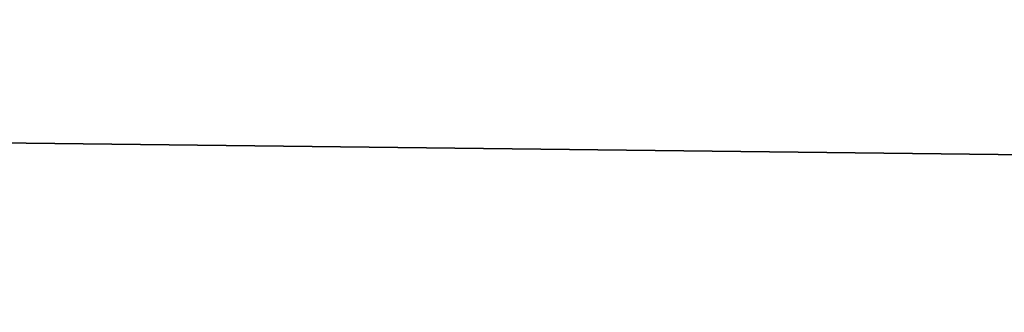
# Model space of a CAD drawing. Header units: millimetres. Extents: x -522 to 188, y -54 to 63.
# Tile 769 of 1056: x -2.57265 to -2.56396, y -36.79742 to -36.79483. Entities that reach past the tile are written whole.
import ezdxf

# ---------------------------------------------------------------- set-up
doc = ezdxf.new("R2010")
doc.units = ezdxf.units.MM
doc.header["$LTSCALE"] = 65.185185
for name, color, linetype in [('1', 7, 'CONTINUOUS'), ('2', 7, 'CONTINUOUS'), ('8', 7, 'CONTINUOUS'), ('9', 7, 'CONTINUOUS')]:
    doc.layers.add(name, color=color, linetype=linetype)

msp = doc.modelspace()

# ---------------------------------------------------------------- linework, layer by layer
at = {"layer": '1', "color": 7, "linetype": 'CONTINUOUS'}
for points in [[(-3.3647088, -36.8, -12.5570172), (-2.5361742, 23, -12.7502086), (-2.5362295, -36.8, -12.7501964), (-3.3647088, -36.8, -12.5570172)], [(-3.3646476, 23, -12.5570357), (-2.5361742, 23, -12.7502086), (-3.3647088, -36.8, -12.5570172), (-3.3646476, 23, -12.5570357)]]:
    msp.add_3dface(points, dxfattribs=at)
at = {"layer": '2', "color": 7, "linetype": 'CONTINUOUS'}
for points in [[(-2.5362295, -36.8, 12.7501964), (-3.3646476, 23, 12.5570357), (-3.3647088, -36.8, 12.5570172), (-2.5362295, -36.8, 12.7501964)], [(-2.5361742, 23, 12.7502086), (-3.3646476, 23, 12.5570357), (-2.5362295, -36.8, 12.7501964), (-2.5361742, 23, 12.7502086)]]:
    msp.add_3dface(points, dxfattribs=at)
at = {"layer": '8', "color": 3, "linetype": 'CONTINUOUS'}
for points in [[(-2.15, -36.7927089, -10.8087802), (-2.5807847, -36.8, -10.5900652), (-2.8523248, -36.7927089, -10.645021), (-2.15, -36.7927089, -10.8087802)], [(-2.2178455, -36.8, -10.6719753), (-2.5807847, -36.8, -10.5900652), (-2.15, -36.7927089, -10.8087802), (-2.2178455, -36.8, -10.6719753)]]:
    msp.add_3dface(points, dxfattribs=at)
at = {"layer": '9', "color": 3, "linetype": 'CONTINUOUS'}
for points in [[(-2.8523248, -36.7927089, 10.645021), (-2.2178446, -36.8, 10.6719755), (-2.15, -36.7927089, 10.8087802), (-2.8523248, -36.7927089, 10.645021)], [(-2.5807838, -36.8, 10.5900654), (-2.2178446, -36.8, 10.6719755), (-2.8523248, -36.7927089, 10.645021), (-2.5807838, -36.8, 10.5900654)]]:
    msp.add_3dface(points, dxfattribs=at)

doc.saveas('drawing.dxf')
